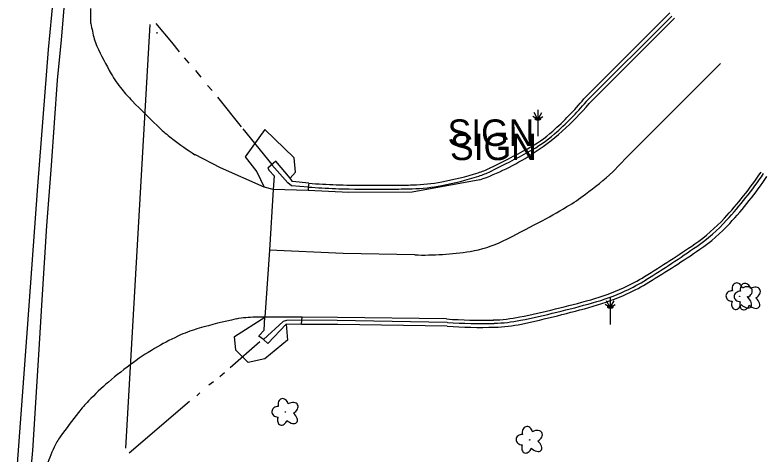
# Model space of a CAD drawing. Extents: x 589250 to 1188077, y 162953 to 363065.
# Drawn here: x 594178.2 to 594348.4, y 182050.5 to 182150 of the extents above; entities that cross this region are included whole.
import ezdxf

# ---------------------------------------------------------------- set-up
doc = ezdxf.new("R2010")
doc.units = 0
for name, color, linetype in [('E_DRN_PipeRein', 7, 'Continuous'), ('E_DRN_RipRap', 7, 'Continuous'), ('E_LAND_Vegetation', 7, 'Continuous'), ('E_MISCPROP_Sprinkler', 7, 'Continuous'), ('E_RDWY', 7, 'Continuous'), ('E_RDWY_AsphConc', 7, 'Continuous'), ('E_RDWY_C_and_G', 7, 'Continuous'), ('E_SGN', 7, 'Continuous'), ('E_STRUCT_Joint', 7, 'Continuous'), ('E_WTR_FlowLine', 7, 'Continuous')]:
    doc.layers.add(name, color=color, linetype=linetype)

msp = doc.modelspace()

# ---------------------------------------------------------------- linework, layer by layer
at = {"layer": 'E_DRN_PipeRein'}
for points in [[(594208.71, 182147.88), (594203.21, 182052.07)], [(594208.71, 182147.88), (594208.71, 182147.88)], [(594203.21, 182052.07), (594203.21, 182052.07)]]:
    msp.add_lwpolyline(points, dxfattribs=at)
at = {"layer": 'E_DRN_RipRap'}
for points in [[(594234.74, 182124.12), (594230.31, 182117.95)], [(594241.4, 182117.71), (594234.74, 182124.12)], [(594234.74, 182124.12), (594234.74, 182124.12)], [(594230.31, 182117.95), (594232.92, 182114.54)], [(594230.31, 182117.95), (594230.31, 182117.95)], [(594241.67, 182114.47), (594241.4, 182117.71)], [(594241.4, 182117.71), (594241.4, 182117.71)], [(594232.92, 182114.54), (594234.61, 182111.06)], [(594232.92, 182114.54), (594232.92, 182114.54)], [(594240.48, 182113.11), (594241.67, 182114.47)], [(594241.67, 182114.47), (594241.67, 182114.47)], [(594234.61, 182111.06), (594234.61, 182111.06)], [(594227.92, 182077.29), (594234.79, 182081.7)], [(594234.79, 182081.7), (594234.79, 182081.7)], [(594239.56, 182080.08), (594239.9, 182076.47)], [(594228.22, 182074.22), (594227.92, 182077.29)], [(594227.92, 182077.29), (594227.92, 182077.29)], [(594239.86, 182076.47), (594234.75, 182072.22)], [(594239.9, 182076.47), (594239.86, 182076.47)], [(594239.86, 182076.47), (594239.86, 182076.47)], [(594239.9, 182076.47), (594239.9, 182076.47)], [(594231.01, 182071.39), (594228.22, 182074.22)], [(594228.22, 182074.22), (594228.22, 182074.22)], [(594234.75, 182072.22), (594231.01, 182071.39)], [(594231.01, 182071.39), (594231.01, 182071.39)], [(594234.75, 182072.22), (594234.75, 182072.22)]]:
    msp.add_lwpolyline(points, dxfattribs=at)
at = {"layer": 'E_LAND_Vegetation'}
for points in [[(594342.82, 182088.26), (594342.72, 182088.53), (594342.58, 182088.79), (594342.41, 182089.01), (594342.21, 182089.19), (594341.99, 182089.32), (594341.76, 182089.4), (594341.52, 182089.43), (594341.3, 182089.39), (594341.08, 182089.3), (594340.89, 182089.16), (594340.73, 182088.98), (594340.61, 182088.75), (594340.53, 182088.49), (594340.49, 182088.22), (594340.5, 182087.93), (594340.56, 182087.64)], [(594344.66, 182088.15), (594344.56, 182088.43), (594344.43, 182088.68), (594344.25, 182088.9), (594344.05, 182089.08), (594343.83, 182089.22), (594343.6, 182089.3), (594343.36, 182089.32), (594343.14, 182089.29), (594342.92, 182089.2), (594342.73, 182089.06), (594342.57, 182088.87), (594342.45, 182088.65), (594342.37, 182088.39), (594342.33, 182088.11), (594342.34, 182087.82), (594342.4, 182087.54)], [(594344, 182086.14), (594344.28, 182086.33), (594344.54, 182086.55), (594344.75, 182086.79), (594344.91, 182087.05), (594345.01, 182087.32), (594345.05, 182087.58), (594345.02, 182087.82), (594344.94, 182088.05), (594344.79, 182088.24), (594344.6, 182088.39), (594344.35, 182088.49), (594344.08, 182088.55), (594343.77, 182088.55), (594343.45, 182088.5), (594343.13, 182088.4), (594342.82, 182088.26)], [(594345.84, 182086.04), (594346.13, 182086.22), (594346.38, 182086.44), (594346.59, 182086.69), (594346.75, 182086.95), (594346.85, 182087.21), (594346.89, 182087.47), (594346.87, 182087.72), (594346.78, 182087.94), (594346.64, 182088.13), (594346.44, 182088.28), (594346.2, 182088.39), (594345.92, 182088.44), (594345.61, 182088.45), (594345.29, 182088.4), (594344.97, 182088.3), (594344.66, 182088.15)], [(594340.56, 182087.64), (594340.28, 182087.62), (594340.01, 182087.56), (594339.76, 182087.46), (594339.54, 182087.32), (594339.36, 182087.14), (594339.22, 182086.94), (594339.13, 182086.72), (594339.1, 182086.48), (594339.12, 182086.25), (594339.2, 182086.03), (594339.32, 182085.82), (594339.5, 182085.63), (594339.71, 182085.48), (594339.95, 182085.36), (594340.22, 182085.29), (594340.5, 182085.26)], [(594342.4, 182087.54), (594342.12, 182087.52), (594341.85, 182087.46), (594341.6, 182087.36), (594341.38, 182087.21), (594341.2, 182087.04), (594341.06, 182086.83), (594340.97, 182086.61), (594340.94, 182086.38), (594340.96, 182086.15), (594341.04, 182085.92), (594341.16, 182085.71), (594341.34, 182085.53), (594341.55, 182085.38), (594341.8, 182085.26), (594342.06, 182085.18), (594342.34, 182085.15)], [(594340.5, 182085.26), (594340.42, 182084.98), (594340.38, 182084.69), (594340.38, 182084.41), (594340.43, 182084.15), (594340.51, 182083.92), (594340.64, 182083.73), (594340.8, 182083.57), (594340.99, 182083.47), (594341.19, 182083.43), (594341.41, 182083.44), (594341.64, 182083.5), (594341.85, 182083.62), (594342.06, 182083.79), (594342.24, 182084), (594342.4, 182084.24), (594342.52, 182084.51)], [(594342.34, 182085.15), (594342.26, 182084.87), (594342.22, 182084.59), (594342.22, 182084.31), (594342.27, 182084.05), (594342.35, 182083.82), (594342.48, 182083.62), (594342.64, 182083.47), (594342.83, 182083.37), (594343.03, 182083.33), (594343.25, 182083.34), (594343.48, 182083.4), (594343.7, 182083.52), (594343.9, 182083.69), (594344.08, 182083.89), (594344.24, 182084.14), (594344.36, 182084.41)], [(594342.52, 182084.51), (594342.81, 182084.27), (594343.13, 182084.07), (594343.45, 182083.91), (594343.76, 182083.81), (594344.06, 182083.77), (594344.32, 182083.79), (594344.54, 182083.87), (594344.71, 182084), (594344.83, 182084.18), (594344.89, 182084.41), (594344.88, 182084.68), (594344.82, 182084.97), (594344.69, 182085.27), (594344.5, 182085.57), (594344.27, 182085.87), (594344, 182086.14)], [(594344.36, 182084.41), (594344.65, 182084.17), (594344.97, 182083.96), (594345.29, 182083.81), (594345.6, 182083.71), (594345.9, 182083.67), (594346.16, 182083.69), (594346.38, 182083.76), (594346.56, 182083.9), (594346.67, 182084.08), (594346.73, 182084.31), (594346.72, 182084.57), (594346.66, 182084.86), (594346.53, 182085.16), (594346.35, 182085.47), (594346.12, 182085.77), (594345.85, 182086.04)], [(594240.07, 182062.08), (594239.97, 182062.35), (594239.83, 182062.61), (594239.66, 182062.83), (594239.46, 182063.01), (594239.23, 182063.14), (594239, 182063.22), (594238.77, 182063.25), (594238.54, 182063.21), (594238.33, 182063.12), (594238.14, 182062.98), (594237.98, 182062.8), (594237.86, 182062.57), (594237.77, 182062.31), (594237.74, 182062.04), (594237.75, 182061.75), (594237.8, 182061.46)], [(594237.8, 182061.46), (594237.52, 182061.44), (594237.25, 182061.38), (594237, 182061.28), (594236.78, 182061.14), (594236.6, 182060.96), (594236.46, 182060.76), (594236.38, 182060.54), (594236.34, 182060.3), (594236.36, 182060.07), (594236.44, 182059.85), (594236.57, 182059.64), (594236.74, 182059.45), (594236.95, 182059.3), (594237.2, 182059.18), (594237.46, 182059.11), (594237.74, 182059.08)], [(594241.24, 182059.96), (594241.53, 182060.15), (594241.78, 182060.37), (594241.99, 182060.61), (594242.15, 182060.87), (594242.25, 182061.14), (594242.29, 182061.4), (594242.27, 182061.64), (594242.18, 182061.87), (594242.04, 182062.06), (594241.84, 182062.21), (594241.6, 182062.31), (594241.32, 182062.37), (594241.01, 182062.37), (594240.7, 182062.32), (594240.38, 182062.22), (594240.07, 182062.08)], [(594237.74, 182059.08), (594237.66, 182058.8), (594237.62, 182058.51), (594237.62, 182058.23), (594237.67, 182057.97), (594237.76, 182057.74), (594237.88, 182057.55), (594238.04, 182057.39), (594238.23, 182057.29), (594238.44, 182057.25), (594238.66, 182057.26), (594238.88, 182057.32), (594239.1, 182057.44), (594239.3, 182057.61), (594239.49, 182057.82), (594239.64, 182058.06), (594239.76, 182058.33)], [(594239.76, 182058.33), (594240.06, 182058.09), (594240.37, 182057.89), (594240.69, 182057.73), (594241.01, 182057.63), (594241.3, 182057.59), (594241.56, 182057.61), (594241.79, 182057.69), (594241.96, 182057.82), (594242.08, 182058), (594242.13, 182058.23), (594242.13, 182058.5), (594242.06, 182058.79), (594241.93, 182059.09), (594241.75, 182059.39), (594241.52, 182059.69), (594241.25, 182059.96)], [(594295.34, 182055.77), (594295.24, 182056.04), (594295.1, 182056.3), (594294.93, 182056.52), (594294.73, 182056.7), (594294.51, 182056.83), (594294.27, 182056.91), (594294.04, 182056.94), (594293.81, 182056.9), (594293.6, 182056.82), (594293.41, 182056.68), (594293.25, 182056.49), (594293.13, 182056.26), (594293.05, 182056.01), (594293.01, 182055.73), (594293.02, 182055.44), (594293.07, 182055.15)], [(594296.51, 182053.65), (594296.8, 182053.84), (594297.05, 182054.06), (594297.26, 182054.3), (594297.42, 182054.56), (594297.52, 182054.83), (594297.56, 182055.09), (594297.54, 182055.34), (594297.45, 182055.56), (594297.31, 182055.75), (594297.11, 182055.9), (594296.87, 182056), (594296.59, 182056.06), (594296.29, 182056.06), (594295.97, 182056.01), (594295.65, 182055.91), (594295.34, 182055.77)], [(594293.07, 182055.15), (594292.79, 182055.14), (594292.52, 182055.07), (594292.27, 182054.97), (594292.05, 182054.83), (594291.87, 182054.65), (594291.73, 182054.45), (594291.65, 182054.23), (594291.61, 182054), (594291.64, 182053.76), (594291.71, 182053.54), (594291.84, 182053.33), (594292.01, 182053.14), (594292.22, 182052.99), (594292.47, 182052.87), (594292.74, 182052.8), (594293.01, 182052.77)], [(594293.01, 182052.77), (594292.93, 182052.49), (594292.89, 182052.2), (594292.89, 182051.92), (594292.94, 182051.66), (594293.03, 182051.43), (594293.16, 182051.24), (594293.31, 182051.09), (594293.5, 182050.99), (594293.71, 182050.94), (594293.93, 182050.95), (594294.15, 182051.02), (594294.37, 182051.13), (594294.57, 182051.3), (594294.76, 182051.51), (594294.91, 182051.75), (594295.03, 182052.02)], [(594295.03, 182052.03), (594295.33, 182051.78), (594295.64, 182051.58), (594295.96, 182051.43), (594296.28, 182051.33), (594296.57, 182051.28), (594296.83, 182051.3), (594297.06, 182051.38), (594297.23, 182051.51), (594297.35, 182051.7), (594297.4, 182051.92), (594297.4, 182052.19), (594297.33, 182052.48), (594297.2, 182052.78), (594297.02, 182053.09), (594296.79, 182053.38), (594296.52, 182053.66)]]:
    msp.add_lwpolyline(points, dxfattribs=at)
for centre in [(594342.18, 182086.4), (594344.02, 182086.3), (594239.42, 182060.22), (594294.69, 182053.92)]:
    msp.add_circle(centre, 0.0531, dxfattribs=at)
at = {"layer": 'E_MISCPROP_Sprinkler'}
for points in [[(594296.53, 182126.42), (594295.66, 182127.93)], [(594296.53, 182128.6), (594296.53, 182122.6)], [(594296.53, 182126.42), (594297.4, 182127.93)], [(594296.53, 182126.42), (594295.4, 182127.07)], [(594296.53, 182126.42), (594297.66, 182127.07)], [(594312.93, 182083.86), (594312.05, 182085.37)], [(594312.93, 182086.04), (594312.93, 182080.04)], [(594312.93, 182083.86), (594313.8, 182085.37)], [(594312.93, 182083.86), (594311.79, 182084.51)], [(594312.93, 182083.86), (594314.06, 182084.51)]]:
    msp.add_lwpolyline(points, dxfattribs=at)
for points in [[(594297.19, 182126.53), (594297.17, 182126.57), (594297.14, 182126.61), (594297.08, 182126.64), (594297, 182126.68), (594296.91, 182126.7), (594296.8, 182126.72), (594296.69, 182126.74), (594296.56, 182126.74), (594296.44, 182126.74), (594296.32, 182126.73), (594296.2, 182126.71), (594296.1, 182126.69), (594296.02, 182126.66), (594295.95, 182126.63), (594295.9, 182126.59), (594295.88, 182126.55), (594295.88, 182126.5), (594295.9, 182126.46), (594295.95, 182126.43), (594296.02, 182126.39), (594296.1, 182126.36), (594296.2, 182126.34), (594296.32, 182126.32), (594296.44, 182126.31), (594296.56, 182126.31), (594296.69, 182126.31), (594296.8, 182126.33), (594296.91, 182126.35), (594297, 182126.37), (594297.08, 182126.41), (594297.14, 182126.44), (594297.17, 182126.48)], [(594313.58, 182083.97), (594313.57, 182084.01), (594313.53, 182084.05), (594313.48, 182084.08), (594313.4, 182084.12), (594313.31, 182084.14), (594313.2, 182084.16), (594313.08, 182084.18), (594312.96, 182084.18), (594312.83, 182084.18), (594312.71, 182084.17), (594312.6, 182084.16), (594312.5, 182084.13), (594312.41, 182084.1), (594312.35, 182084.07), (594312.3, 182084.03), (594312.28, 182083.99), (594312.28, 182083.95), (594312.3, 182083.9), (594312.35, 182083.87), (594312.41, 182083.83), (594312.5, 182083.8), (594312.6, 182083.78), (594312.71, 182083.76), (594312.83, 182083.75), (594312.96, 182083.75), (594313.08, 182083.75), (594313.2, 182083.77), (594313.31, 182083.79), (594313.4, 182083.82), (594313.48, 182083.85), (594313.53, 182083.89), (594313.57, 182083.92)]]:
    msp.add_lwpolyline(points, close=True, dxfattribs=at)
at = {"layer": 'E_RDWY'}
for p, q in [((594188.79, 182175.31), (594185.77, 182142.25)), ((594185.77, 182142.25), (594183.32, 182111.32)), ((594183.32, 182111.32), (594180.97, 182079.14)), ((594180.97, 182079.14), (594178.24, 182041.44))]:
    msp.add_line(p, q, dxfattribs=at)
at = {"layer": 'E_RDWY_AsphConc'}
for points in [[(594195.4, 182148.08), (594195.38, 182151.47)], [(594195.4, 182148.08), (594195.4, 182148.08)], [(594196.74, 182142.98), (594196.74, 182142.98)], [(594202.4, 182133.22), (594202.4, 182133.22)], [(594211.25, 182124.2), (594211.25, 182124.2)], [(594224.76, 182115.46), (594218.93, 182118.43)], [(594218.93, 182118.43), (594218.93, 182118.43)], [(594237.21, 182116.95), (594235.43, 182115.4)], [(594240.48, 182113.11), (594237.21, 182116.95)], [(594237.21, 182116.95), (594237.21, 182116.95)], [(594234.61, 182111.06), (594224.76, 182115.46)], [(594224.76, 182115.46), (594224.76, 182115.46)], [(594235.43, 182115.4), (594235.72, 182114.82)], [(594235.43, 182115.4), (594235.43, 182115.4)], [(594235.72, 182114.82), (594236.87, 182113.63)], [(594235.72, 182114.82), (594235.72, 182114.82)], [(594236.87, 182113.63), (594236.67, 182110.52)], [(594236.87, 182113.63), (594236.87, 182113.63)], [(594241.01, 182112.38), (594240.48, 182113.11)], [(594240.48, 182113.11), (594240.48, 182113.11)], [(594244.7, 182111.96), (594241.01, 182112.38)], [(594241.01, 182112.38), (594241.01, 182112.38)], [(594244.7, 182111.96), (594244.7, 182111.96)], [(594236.67, 182110.52), (594234.61, 182111.06)], [(594236.67, 182110.52), (594235.82, 182096.8)], [(594244.54, 182110.33), (594236.67, 182110.52)], [(594236.67, 182110.52), (594236.67, 182110.52)], [(594235.82, 182096.8), (594234.79, 182081.7)], [(594228.31, 182081.26), (594228.31, 182081.26)], [(594234.58, 182078.74), (594234.79, 182081.7)], [(594243.17, 182081.67), (594234.79, 182081.7)], [(594239.56, 182080.08), (594235.46, 182075.74)], [(594243.04, 182080.02), (594239.56, 182080.08)], [(594239.56, 182080.08), (594239.56, 182080.08)], [(594233.47, 182077.53), (594234.58, 182078.74)], [(594234.58, 182078.74), (594234.58, 182078.74)], [(594215.71, 182077.65), (594215.71, 182077.65)], [(594233.43, 182077.41), (594233.47, 182077.53)], [(594234.43, 182076.6), (594233.43, 182077.41)], [(594233.43, 182077.41), (594233.43, 182077.41)], [(594233.47, 182077.53), (594233.47, 182077.53)], [(594235.46, 182075.74), (594234.43, 182076.6)], [(594235.46, 182075.74), (594235.46, 182075.74)], [(594205.01, 182071.42), (594205.01, 182071.42)], [(594194.87, 182062.72), (594194.87, 182062.72)], [(594188.47, 182054.64), (594188.47, 182054.64)]]:
    msp.add_lwpolyline(points, dxfattribs=at)
for centre, radius, start, end in [((594236.66, 182155.29), 41.88, 189.915, 194.7817), ((594205.73, 182147.13), 9.9, 194.7817, 204.8035), ((594266.06, 182175.01), 76.35, 204.8035, 210.091), ((594224.01, 182150.64), 27.76, 210.091, 218.866), ((594230.27, 182155.69), 35.8, 218.866, 224.4424), ((594381.73, 182304.23), 247.94, 224.4424, 226.5605), ((594232.45, 182146.59), 30.84, 226.5605, 233.0657), ((594270.49, 182197.19), 94.14, 233.0657, 236.7877), ((594254.15, 181959.74), 124.24, 102.0071, 106.0096), ((594231.47, 182066.39), 15.2, 93.8933, 102.0071), ((594234.66, 182019.47), 62.23, 89.8855, 93.8933), ((594228.88, 182047.82), 32.61, 106.0096, 113.8271), ((594236.97, 182029.5), 52.63, 113.8271, 120.1951), ((594243.68, 182017.96), 65.98, 120.1951, 125.8818), ((594255.56, 182001.55), 86.24, 125.8818, 130.6399), ((594241.78, 182017.61), 65.08, 130.6399, 136.1176), ((594220.72, 182037.85), 35.87, 136.1176, 141.5893), ((594306.44, 181969.89), 145.25, 141.5893, 144.3076), ((594200.17, 182046.23), 14.41, 144.3076, 155.1678), ((594232.3, 182031.37), 49.81, 155.1678, 161.0031)]:
    msp.add_arc(centre, radius, start, end, dxfattribs=at)
at = {"layer": 'E_RDWY_C_and_G'}
for points in [[(594326.43, 182150.52), (594306.95, 182131.03)], [(594327.42, 182149.31), (594308.17, 182130.03)], [(594327.42, 182149.31), (594327.42, 182149.31)], [(594306.95, 182131.03), (594306.95, 182131.03)], [(594308.17, 182130.03), (594308.17, 182130.03)], [(594294.16, 182119.75), (594294.16, 182119.75)], [(594295.03, 182118.45), (594295.03, 182118.45)], [(594283.01, 182114.33), (594283.01, 182114.33)], [(594347.04, 182114.45), (594347.04, 182114.45)], [(594348.37, 182113.5), (594348.37, 182113.5)], [(594244.7, 182111.96), (594244.59, 182111.1)], [(594283.4, 182112.73), (594268.11, 182109.93)], [(594283.4, 182112.73), (594283.4, 182112.73)], [(594244.59, 182111.1), (594244.54, 182110.33)], [(594253.74, 182109.9), (594244.54, 182110.33)], [(594244.54, 182110.33), (594244.54, 182110.33)], [(594244.59, 182111.1), (594244.59, 182111.1)], [(594254.09, 182111.56), (594254.09, 182111.56)], [(594268.24, 182111.6), (594268.24, 182111.6)], [(594268.11, 182109.93), (594253.74, 182109.9)], [(594253.74, 182109.9), (594253.74, 182109.9)], [(594268.11, 182109.93), (594268.11, 182109.93)], [(594332.04, 182098.24), (594332.04, 182098.24)], [(594333.17, 182097.02), (594333.17, 182097.02)], [(594315.88, 182088.3), (594315.88, 182088.3)], [(594316.67, 182086.94), (594316.67, 182086.94)], [(594243.16, 182080.98), (594243.17, 182081.67)], [(594251.17, 182081.6), (594243.17, 182081.67)], [(594243.17, 182081.67), (594243.17, 182081.67)], [(594275.87, 182081.27), (594251.17, 182081.6)], [(594251.17, 182081.6), (594251.17, 182081.6)], [(594275.87, 182081.27), (594275.87, 182081.27)], [(594292.43, 182081.72), (594292.43, 182081.72)], [(594243.04, 182080.02), (594243.16, 182080.98)], [(594251.27, 182080.02), (594243.04, 182080.02)], [(594243.04, 182080.02), (594243.04, 182080.02)], [(594275.99, 182079.63), (594251.27, 182080.02)], [(594251.27, 182080.02), (594251.27, 182080.02)], [(594275.99, 182079.63), (594275.99, 182079.63)], [(594292.82, 182080.13), (594292.82, 182080.13)]]:
    msp.add_lwpolyline(points, dxfattribs=at)
for centre, radius, start, end in [((594257.07, 182172.31), 64.74, 311.4223, 320.3928), ((594263.87, 182167.05), 57.73, 302.663, 320.1156), ((594279.41, 182146.99), 30.98, 298.4401, 311.4223), ((594189.27, 182313.43), 220.25, 295.943, 298.4401), ((594263.87, 182167.05), 57.73, 289.7712, 302.663), ((594277.37, 182132.34), 18.88, 287.4057, 295.943), ((594262.08, 182181.1), 69.98, 280.4709, 287.4057), ((594272.12, 182165.65), 90.74, 317.2317, 325.6497), ((594272.87, 182164.79), 91.28, 317.2925, 325.8084), ((594265.63, 182456.7), 345.38, 266.5259, 267.5608), ((594267.07, 182154.09), 42.51, 271.5698, 280.4709), ((594254.7, 182200.23), 88.68, 267.5608, 269.6032), ((594261.43, 183171.69), 1060.16, 269.60324, 270.15387), ((594263.84, 182271.87), 160.34, 270.1539, 271.5698), ((594309.32, 182131.25), 40.07, 304.5497, 317.2317), ((594310.67, 182129.9), 39.84, 304.3868, 317.2925), ((594183.6, 182313.82), 261.74, 301.5873, 304.5497), ((594182.71, 182316.87), 266.4, 301.4363, 304.3868), ((594298.4, 182127.13), 42.57, 294.2378, 301.5873), ((594294.29, 182136.25), 52.58, 285.6866, 294.2378), ((594298.19, 182127.96), 44.99, 294.2527, 301.4363), ((594293.74, 182137.83), 55.82, 285.9429, 294.2527), ((594245.13, 182311.32), 234.43, 281.6398, 285.6866), ((594243.37, 182314.14), 239.18, 281.9312, 285.9429), ((594283.57, 182187.29), 106.3, 265.847, 271.5574), ((594285.53, 182115.18), 34.16, 271.5574, 281.6398), ((594283.62, 182186.88), 107.52, 265.9298, 271.6879), ((594285.78, 182113.43), 34.04, 271.6879, 281.9312)]:
    msp.add_arc(centre, radius, start, end, dxfattribs=at)
at = {"layer": 'E_SGN'}
msp.add_lwpolyline([(594284.66, 182123.4), (594285.22, 182120.2)], dxfattribs=at)
at = {"layer": 'E_STRUCT_Joint'}
for points in [[(594188.72, 182144.42), (594190.21, 182161.63)], [(594187.86, 182135.31), (594188.72, 182144.42)], [(594188.72, 182144.42), (594188.72, 182144.42)], [(594337.86, 182139.02), (594316.7, 182117.85)], [(594337.86, 182139.02), (594337.86, 182139.02)], [(594186.47, 182116), (594187.86, 182135.31)], [(594187.86, 182135.31), (594187.86, 182135.31)], [(594316.7, 182117.85), (594313.51, 182114.53)], [(594316.7, 182117.85), (594316.7, 182117.85)], [(594185.47, 182102.36), (594186.47, 182116)], [(594186.47, 182116), (594186.47, 182116)], [(594313.51, 182114.53), (594313.51, 182114.53)], [(594303.12, 182106.67), (594303.12, 182106.67)], [(594184.38, 182085.61), (594185.47, 182102.36)], [(594185.47, 182102.36), (594185.47, 182102.36)], [(594288.67, 182098.92), (594288.67, 182098.92)], [(594252.45, 182096.07), (594235.82, 182096.8)], [(594235.82, 182096.8), (594235.82, 182096.8)], [(594268.66, 182095.76), (594252.45, 182096.07)], [(594252.45, 182096.07), (594252.45, 182096.07)], [(594268.66, 182095.76), (594268.66, 182095.76)], [(594183.65, 182073.15), (594184.38, 182085.61)], [(594184.38, 182085.61), (594184.38, 182085.61)], [(594182.27, 182051.5), (594183.65, 182073.15)], [(594183.65, 182073.15), (594183.65, 182073.15)], [(594181.15, 182038.97), (594182.27, 182051.5)], [(594182.27, 182051.5), (594182.27, 182051.5)]]:
    msp.add_lwpolyline(points, dxfattribs=at)
for centre, radius, start, end in [((594236.85, 182202.64), 116.8, 307.0907, 311.0254), ((594279.69, 182145.98), 45.76, 300.8026, 307.0907), ((594220.3, 182245.59), 161.73, 298.1993, 300.8026), ((594180.57, 182319.7), 245.82, 296.0877, 298.1993), ((594277.1, 182122.53), 26.29, 278.9712, 296.0877), ((594270.63, 182163.55), 67.82, 268.3381, 278.9712)]:
    msp.add_arc(centre, radius, start, end, dxfattribs=at)
at = {"layer": 'E_WTR_FlowLine'}
msp.add_line((594210.4, 182145.85), (594210.4, 182146.11), dxfattribs=at)
for points in [[(594326.81, 182149.79), (594307.5, 182130.45)], [(594326.81, 182149.79), (594326.81, 182149.79)], [(594210.12, 182148.13), (594213.64, 182143.84), (594215.39, 182141.72)], [(594216.54, 182140.35), (594217.58, 182139.15)], [(594219.07, 182137.48), (594220.25, 182135.99)], [(594221.81, 182134.06), (594222.81, 182132.92)], [(594224.03, 182131.41), (594229.41, 182124.71)], [(594307.5, 182130.45), (594307.5, 182130.45)], [(594229.75, 182124.3), (594236.32, 182116.17)], [(594294.51, 182119.12), (594294.51, 182119.12)], [(594239.99, 182112.06), (594236.36, 182116.13)], [(594236.36, 182116.13), (594236.36, 182116.13)], [(594283.15, 182113.58), (594283.15, 182113.58)], [(594347.57, 182114.14), (594347.57, 182114.14)], [(594240.8, 182111.39), (594239.99, 182112.06)], [(594239.99, 182112.06), (594239.99, 182112.06)], [(594244.59, 182111.1), (594240.8, 182111.39)], [(594240.8, 182111.39), (594240.8, 182111.39)], [(594253.86, 182110.67), (594253.86, 182110.67)], [(594268.1, 182110.71), (594268.1, 182110.71)], [(594332.48, 182097.68), (594332.48, 182097.68)], [(594316.29, 182087.6), (594316.29, 182087.6)], [(594238.92, 182080.72), (594234.43, 182076.6)], [(594239.65, 182080.91), (594238.92, 182080.72)], [(594238.92, 182080.72), (594238.92, 182080.72)], [(594243.16, 182080.98), (594239.65, 182080.91)], [(594239.65, 182080.91), (594239.65, 182080.91)], [(594251.14, 182080.91), (594243.16, 182080.98)], [(594243.16, 182080.98), (594243.16, 182080.98)], [(594276.05, 182080.49), (594251.14, 182080.91)], [(594251.14, 182080.91), (594251.14, 182080.91)], [(594276.05, 182080.49), (594276.05, 182080.49)], [(594292.61, 182080.97), (594292.61, 182080.97)], [(594233.64, 182076.09), (594226.95, 182070.19)], [(594234.43, 182076.6), (594234.43, 182076.6)], [(594225.63, 182069.07), (594224.57, 182068.17)], [(594223.16, 182067.02), (594222.1, 182066.32)], [(594220.06, 182064.54), (594219.36, 182063.88)], [(594217.75, 182062.62), (594204.04, 182050.92)]]:
    msp.add_lwpolyline(points, dxfattribs=at)
for centre, radius, start, end in [((594255.95, 182173.99), 67.48, 311.1012, 319.8165), ((594279.27, 182147.26), 32, 298.431, 311.1012), ((594184.48, 182322.34), 231.09, 296.0095, 298.431), ((594261.62, 182180.65), 70.45, 280.7727, 287.7965), ((594277, 182132.73), 20.12, 287.7965, 296.0095), ((594271.69, 182165.51), 91.64, 317.4929, 325.8993), ((594265.41, 182426.23), 315.82, 266.22, 267.3383), ((594254.5, 182191.49), 80.82, 267.3383, 269.549), ((594261.23, 183047.27), 936.63, 269.54899, 270.17296), ((594263.62, 182257.9), 147.25, 270.173, 271.7467), ((594266.8, 182153.39), 42.69, 271.7467, 280.7727), ((594309.06, 182131.26), 40.94, 304.9023, 317.4929), ((594182.78, 182312.26), 261.63, 301.9102, 304.9023), ((594299.25, 182125.22), 41.3, 294.3747, 301.9102), ((594295.01, 182134.57), 51.57, 285.6356, 294.3747), ((594245.62, 182311.05), 234.83, 281.5436, 285.6356), ((594283.49, 182188.22), 107.99, 266.052, 271.6674), ((594285.61, 182115.24), 34.97, 271.6674, 281.5436)]:
    msp.add_arc(centre, radius, start, end, dxfattribs=at)

# ---------------------------------------------------------------- texts
at = {"layer": 'E_SGN'}
for p in [(594276.11, 182120.4), (594276.67, 182117.2)]:
    msp.add_text('SIGN', height=6, dxfattribs=at).set_placement(p)

doc.saveas('drawing.dxf')
